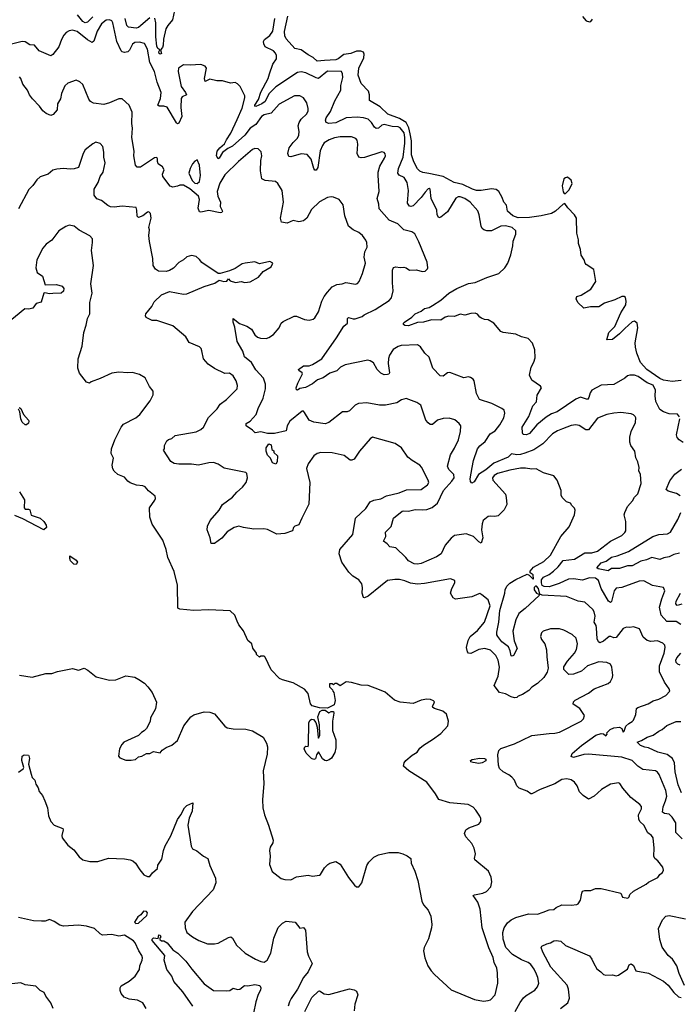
# Model space of a CAD drawing. Extents: x 2086813 to 2278017, y 548126 to 753336.
# Tile 332 of 461: x 2187326 to 2193043, y 706382 to 714915. Entities that reach past the tile are written whole.
import ezdxf

# ---------------------------------------------------------------- set-up
doc = ezdxf.new("R2010")
doc.units = 0

msp = doc.modelspace()

# ---------------------------------------------------------------- linework, layer by layer
at = {"layer": '0CON10XD'}
for points in [[(2187959.7, 714940.3), (2187915, 714893.3), (2187895, 714886.7), (2187875, 714898.2), (2187827.6, 714957.6)], [(2188668.4, 714995), (2188650, 714915), (2188609.7, 714865), (2188594.2, 714835), (2188571.6, 714745), (2188571.2, 714695), (2188564.7, 714675.3), (2188546.7, 714655), (2188555, 714621.2), (2188545, 714617.1), (2188535, 714623.1), (2188532.4, 714637.6), (2188540, 714655), (2188525, 714665.6), (2188514.8, 714684.8), (2188506.3, 714766.3), (2188507.7, 714887.7), (2188498.2, 714928.2)], [(2193055, 709674), (2193015, 709700), (2192935, 709699.4), (2192884.7, 709754.7), (2192872.2, 709825), (2192890, 709895), (2192918, 709965), (2192905.8, 709995.8), (2192811.1, 710011.1), (2192735, 710051.1), (2192695, 710048.2), (2192545.9, 709994.1), (2192495, 709988.5), (2192479.2, 709965), (2192455, 709872.9), (2192445, 709864.4), (2192430, 709875), (2192366.2, 709985), (2192342, 710055), (2192315, 710074.2), (2192265, 710078.1), (2192205, 710058.6), (2192125, 710070.7), (2192082.2, 710067.8), (2192000.1, 710029.9), (2191915, 710001.3), (2191872.9, 710002.9), (2191855, 710012.3), (2191847.6, 710035), (2191849.6, 710060.4), (2191866.7, 710085), (2191915, 710107.7), (2191953.3, 710136.7), (2191993.1, 710175), (2192035, 710228.8), (2192135, 710240.7), (2192224.1, 710295.9), (2192285, 710295.3), (2192335, 710308.9), (2192445, 710395.3), (2192544.3, 710445), (2192570.3, 710469.7), (2192578, 710485), (2192578.6, 710565), (2192565.7, 710625), (2192570, 710645), (2192594.6, 710695.4), (2192637.1, 710745), (2192655, 710776.2), (2192684.2, 710805.8), (2192710.8, 710895), (2192706, 710975), (2192692.5, 711005), (2192694, 711035), (2192682.9, 711082.9), (2192667.3, 711117.3), (2192656.6, 711176.6), (2192621.2, 711225), (2192612.7, 711252.7), (2192614.2, 711295.8), (2192625.8, 711345), (2192662, 711425), (2192666, 711465), (2192661.2, 711475), (2192645, 711492), (2192625, 711499.2), (2192535, 711510), (2192475, 711504.6), (2192415, 711492.9), (2192335, 711462.5), (2192255, 711360.5), (2192231.7, 711361.7), (2192175, 711397.8), (2192145, 711404.4), (2192105, 711398.8), (2192031.6, 711368.4), (2191986.5, 711353.5), (2191942.9, 711327.1), (2191859.1, 711240.9), (2191781.1, 711188.9), (2191705, 711157.4), (2191665, 711148.3), (2191635, 711145.2), (2191587.9, 711152.1), (2191559.4, 711125), (2191435, 711072.9), (2191365, 711014.8), (2191302.2, 710975), (2191265, 710911.2), (2191245, 710900), (2191232.7, 710912.7), (2191230.9, 710935), (2191246.2, 711035), (2191257.8, 711095), (2191293.9, 711195), (2191315, 711223.3), (2191361.2, 711258.8), (2191402.2, 711325), (2191446.8, 711353.2), (2191488.5, 711405), (2191522.2, 711465), (2191531.4, 711505), (2191525, 711531.2), (2191505, 711547.1), (2191417.8, 711587.8), (2191312.4, 711622.4), (2191284.4, 711675), (2191263.8, 711785), (2191255, 711800), (2191232.5, 711815), (2191215, 711820), (2191175, 711810.8), (2191055, 711858.8), (2191035, 711854), (2190995, 711825.8), (2190969.7, 711829.7), (2190905.8, 711895), (2190875, 711990), (2190836.7, 712025), (2190799.7, 712079.7), (2190775, 712096.2), (2190632.2, 712092.2), (2190605, 712083.5), (2190564, 712056), (2190531.1, 712008.9), (2190521.2, 711978.8), (2190518.9, 711935), (2190530, 711855), (2190525, 711843.3), (2190515, 711840), (2190485, 711838.8), (2190455, 711852), (2190425.7, 711885), (2190391.2, 711941.2), (2190365, 711960), (2190344.5, 711964.5), (2190145.8, 711925), (2190105.6, 711905), (2190075, 711871.9), (2190015, 711852.5), (2189955, 711810.6), (2189907, 711793), (2189865, 711758.9), (2189803.6, 711726.4), (2189755, 711719.2), (2189735, 711703.8), (2189726.7, 711706.7), (2189723.6, 711723.6), (2189736.7, 711765), (2189776.7, 711845), (2189774, 711855), (2189746.2, 711875), (2189743.3, 711885), (2189785, 711914.2), (2189835, 711915.6), (2189865, 711925.7), (2189945, 711975.8), (2190073.1, 712156.9), (2190135, 712258.8), (2190165.8, 712285), (2190167.5, 712325), (2190175, 712334), (2190215, 712321.9), (2190235, 712323.1), (2190295, 712344.2), (2190311.8, 712358.2), (2190407.5, 712405), (2190527.2, 712482.8), (2190547.5, 712505), (2190564.4, 712565), (2190556, 712635), (2190556, 712745), (2190565, 712768), (2190585, 712774.2), (2190625, 712768), (2190655, 712771.2), (2190675, 712766), (2190705.9, 712745.9), (2190766.1, 712746.1), (2190815, 712732.5), (2190840, 712735), (2190860, 712755), (2190862.5, 712765), (2190856.2, 712815), (2190785, 712991.2), (2190750.2, 713060.2), (2190725, 713078.1), (2190655.4, 713095.4), (2190604.3, 713145), (2190528.9, 713178.9), (2190442.5, 713275), (2190440, 713315), (2190425.7, 713365), (2190442.7, 713427.3), (2190431.7, 713568.3), (2190432.7, 713595), (2190447.8, 713645), (2190488.6, 713715), (2190496, 713735), (2190493.6, 713753.6), (2190483.6, 713763.6), (2190465, 713768.8), (2190315, 713719.4), (2190285, 713717.1), (2190265, 713724.2), (2190250.6, 713755), (2190255.5, 713835), (2190251.4, 713871.4), (2190240, 713885), (2190200.9, 713900.9), (2190105, 713900.4), (2190055, 713891.1), (2190007.5, 713875), (2189965, 713847.1), (2189949.6, 713825), (2189931.6, 713778.4), (2189909.5, 713635), (2189895, 713610), (2189885, 713610), (2189875, 713626), (2189851.1, 713705), (2189817.6, 713747.6), (2189765, 713751.6), (2189675.8, 713725.8), (2189659.2, 713729.2), (2189650, 713755), (2189660.9, 713805), (2189695, 713852.2), (2189735, 713889.4), (2189746.8, 713915), (2189749.3, 713945), (2189740.9, 713995), (2189747.3, 714025), (2189765, 714053.3), (2189815, 714100), (2189825.7, 714125), (2189825.7, 714145), (2189814, 714195), (2189785, 714238.8), (2189755, 714254.2), (2189707.5, 714255), (2189575, 714184.4), (2189505, 714104.6), (2189445, 714090), (2189420.9, 714075), (2189372, 714008), (2189323.2, 713975), (2189277.6, 713915), (2189169.8, 713820.2), (2189130.2, 713799.8), (2189085.2, 713764.8), (2189055, 713715.6), (2189045, 713710), (2189032.5, 713735), (2189036.8, 713775), (2189060.9, 713805), (2189101.7, 713838.2), (2189118.2, 713875), (2189157.2, 713932.8), (2189209.7, 714049.7), (2189255, 714148), (2189277.8, 714237.8), (2189276.6, 714256.6), (2189237, 714337), (2189215, 714360), (2189195, 714370), (2189153.6, 714366.4), (2189085, 714386), (2189035, 714386), (2188975, 714398.8), (2188935, 714380), (2188929.4, 714405), (2188944.2, 714495), (2188935, 714511.2), (2188895, 714527.1), (2188805, 714520.8), (2188745, 714524), (2188702, 714495), (2188699.5, 714465), (2188726.2, 714335), (2188764.4, 714285), (2188771.2, 714265), (2188735, 714247.5), (2188725, 714231.2), (2188723.4, 714155), (2188732.6, 714075), (2188705, 714018.2), (2188695, 714012.7), (2188685, 714020), (2188605, 714156), (2188575, 714166.2), (2188555, 714164.3), (2188535, 714164.3), (2188524.4, 714175), (2188547.6, 714232.4), (2188553.3, 714285), (2188518.5, 714375), (2188493.8, 714465), (2188455.4, 714545), (2188435, 714660), (2188408.2, 714708.2), (2188365, 714720), (2188323.9, 714716.1), (2188305, 714702.5), (2188279.4, 714650.6), (2188265, 714635.8), (2188235, 714631.4), (2188215, 714637.5), (2188205, 714646.2), (2188167.2, 714725), (2188135, 714888.8), (2188124.5, 714904.5), (2188104.4, 714914.4), (2188075, 714911.1), (2188035, 714880), (2187997.1, 714815), (2187970.2, 714729.8), (2187955, 714718.2), (2187915, 714739.1), (2187825, 714812.1), (2187785, 714824.4), (2187755, 714819.4)], [(2188455, 714930.8), (2188375, 714865.3), (2188355, 714847.7), (2188335, 714840.4), (2188269.8, 714849.8), (2188255.4, 714865.4), (2188241.9, 714925)], [(2193045, 711472.5), (2193025.9, 711495.9), (2192955, 711500), (2192905, 711515.6), (2192875, 711536.7), (2192840, 711605), (2192832.7, 711655), (2192836.7, 711705), (2192815, 711748), (2192765, 711769.2), (2192685, 711824), (2192655, 711833.8), (2192614.1, 711835.9), (2192595, 711830), (2192570.7, 711809.3), (2192475, 711753.8), (2192365, 711747.5), (2192285, 711703.8), (2192269.3, 711680.7), (2192258.5, 711641.5), (2192246.8, 711623.2), (2192213.8, 711636.2), (2192185, 711643.3), (2192145, 711627.5), (2191985, 711516.9), (2191935, 711499.5), (2191888.8, 711471.2), (2191806.7, 711405), (2191745, 711330), (2191717.5, 711317.5), (2191690.5, 711320.5), (2191683.9, 711333.9), (2191682.2, 711385), (2191738.5, 711475), (2191772.3, 711567.7), (2191805, 711603.3), (2191809.5, 711660.5), (2191847.5, 711725), (2191838.3, 711738.3), (2191765, 711790), (2191745.8, 711835), (2191759.2, 711905), (2191783, 711947), (2191794.3, 711985), (2191790, 712055), (2191770.7, 712110.7), (2191733.6, 712153.6), (2191675, 712167.5), (2191625, 712188.8), (2191515, 712203.8), (2191495, 712213.3), (2191434.1, 712284.1), (2191385, 712313.3), (2191355, 712317.5), (2191329.3, 712329.3), (2191315, 712337.5), (2191295, 712363.3), (2191275, 712371.2), (2191235, 712370), (2191185, 712354), (2191145, 712364), (2191095, 712343.1), (2191045, 712345.5), (2191015, 712336.2), (2190975, 712312.5), (2190895, 712313.8), (2190825, 712292.5), (2190775, 712291.4), (2190695, 712262.2), (2190664.3, 712264.3), (2190652.5, 712275), (2190652.5, 712285), (2190662.5, 712295), (2190724.2, 712335.8), (2190753.3, 712365), (2190805, 712389.1), (2190835, 712411.9), (2190875, 712420.8), (2190905, 712438), (2190975, 712485.5), (2191045, 712544.6), (2191115, 712585.5), (2191215, 712627.5), (2191275, 712638.2), (2191375, 712679.5), (2191480, 712715), (2191530, 712765), (2191556.7, 712805), (2191583, 712877), (2191601.2, 712955), (2191604, 712995), (2191626, 713055), (2191625.8, 713085), (2191595, 713115.4), (2191535, 713128.2), (2191495, 713124.4), (2191414.2, 713084.2), (2191375, 713084.2), (2191350, 713095), (2191335, 713106.7), (2191326, 713125), (2191309.4, 713225), (2191298, 713258), (2191229.4, 713335), (2191185, 713365.4), (2191145, 713381.1), (2191125, 713380.6), (2191105, 713368), (2191035, 713250), (2190975, 713203.8), (2190958.3, 713198.3), (2190942.9, 713225), (2190941.2, 713265), (2190893.1, 713365), (2190883.3, 713445), (2190875, 713453.3), (2190865, 713450), (2190839.8, 713420.2), (2190806.6, 713373.4), (2190735, 713301.4), (2190715, 713296), (2190705, 713300), (2190686, 713325), (2190694.7, 713435), (2190684.8, 713504.8), (2190657.4, 713547.4), (2190615, 713567.8), (2190603.6, 713585), (2190609.3, 713625), (2190650, 713725), (2190663.4, 713845), (2190664.5, 713895), (2190657.7, 713935), (2190625, 713977.3), (2190605, 713986.4), (2190555, 713988.4), (2190484.1, 714005.9), (2190465, 714001.8), (2190435, 713976.4), (2190415, 713972.7), (2190402.4, 713982.4), (2190375.3, 714025), (2190345, 714051.9), (2190306.2, 714065), (2190250.5, 714069.5), (2190155.8, 714064.2), (2190065, 714022.2), (2190005, 714014.2), (2189982, 714025), (2189978, 714045), (2189983.3, 714063.3), (2190019.7, 714120.3), (2190057.1, 714212.9), (2190108.1, 714305), (2190110.5, 714345), (2190126.7, 714415), (2190124.6, 714444.6), (2190115, 714465.8), (2189995, 714468.4), (2189915, 714406.1), (2189895, 714410), (2189805, 714455.2), (2189765, 714462), (2189735, 714457.7), (2189545.6, 714334.4), (2189485, 714272.1), (2189452.8, 714205), (2189425, 714185.7), (2189372.4, 714162.4), (2189364.5, 714164.5), (2189364.1, 714175), (2189395.7, 714224.3), (2189415, 714287.8), (2189479.2, 714405), (2189492, 714445), (2189521.2, 714528.8), (2189551.1, 714575), (2189553.1, 714605), (2189544.3, 714625), (2189525, 714644.4), (2189455, 714680.5), (2189441.8, 714705), (2189439.7, 714725), (2189447.6, 714742.4), (2189495, 714779.5), (2189519.6, 714815), (2189537.1, 714925)], [(2190870.9, 713580.9), (2190820.2, 713590.2), (2190795, 713602.5), (2190775, 713624), (2190742.6, 713682.6), (2190722.7, 713745), (2190721.7, 713865), (2190711, 713925), (2190697.9, 713977.9), (2190674.6, 714024.6), (2190618.4, 714058.4), (2190517.3, 714097.3), (2190449.1, 714159.1), (2190356.7, 714215), (2190357.5, 714265), (2190350, 714295), (2190285, 714363.3), (2190259.2, 714435), (2190264.6, 714495), (2190308.4, 714585), (2190313, 714615), (2190305, 714633.3), (2190282.7, 714642.7), (2190245, 714641.8), (2190195, 714622.3), (2190136.4, 714613.6), (2190085, 714575.3), (2190065, 714567.3), (2189967.6, 714562.4), (2189905, 714556.2), (2189868.8, 714588.8), (2189825, 714610), (2189765, 714654), (2189710, 714665), (2189635, 714748), (2189624.7, 714774.7), (2189621.5, 714811.5), (2189650.5, 714945)], [(2192205, 714943.3), (2192235, 714906.5), (2192265, 714895.6), (2192275, 714898.6), (2192290.9, 714919.1)], [(2187755, 714819.4), (2187730, 714805), (2187709.3, 714780.7), (2187687.4, 714742.6), (2187665, 714680), (2187615, 714614), (2187595, 714600.6), (2187495, 714643.8), (2187453.6, 714693.6), (2187415, 714696), (2187375, 714722.9), (2187346.8, 714726.8), (2187245, 714700.6)], [(2192325.3, 709644.7), (2192323.1, 709665), (2192304.4, 709695), (2192314.4, 709745), (2192304.3, 709785), (2192292, 709805), (2192225, 709866.2), (2192165, 709875.8), (2192065, 709915.7), (2191855, 709928.5), (2191835.4, 709935.4), (2191823.5, 709985), (2191805, 710004.6), (2191795, 710006.1), (2191784.4, 709995), (2191785.7, 709975), (2191805, 709946.7), (2191830, 709935), (2191828.9, 709925), (2191707.7, 709812.3), (2191651.4, 709768.6), (2191627.2, 709715), (2191600, 709615), (2191611.8, 709531.8), (2191636.9, 709465), (2191605, 709406.2), (2191595, 709398), (2191585, 709402.5), (2191577, 709447), (2191561.4, 709481.4), (2191505, 709523.8), (2191469.7, 709569.7), (2191462.2, 709585), (2191461.7, 709608.3), (2191477.9, 709695), (2191486.4, 709795), (2191531.5, 709945), (2191533.8, 709975), (2191547.5, 710005), (2191575, 710032.2), (2191625, 710064.4), (2191725, 710110), (2191741.8, 710101.8), (2191775, 710067.5), (2191779.3, 710070.7), (2191775.4, 710105), (2191750.6, 710120.6), (2191750, 710135), (2191780.1, 710169.9), (2191869.8, 710220.2), (2191925, 710274.2), (2192016, 710435), (2192088.7, 710521.3), (2192133.8, 710625), (2192140, 710665), (2192133, 710683), (2192110, 710705), (2192100, 710725), (2192065, 710737.5), (2192026.7, 710775), (2192020, 710795), (2192020, 710835), (2191984.2, 710924.2), (2191955, 710963.3), (2191865, 710987.5), (2191803, 711023), (2191765, 711019.2), (2191709.6, 711029.6), (2191665, 711028.5), (2191575, 711012), (2191468.3, 710981.7), (2191437.1, 710965), (2191422.5, 710945), (2191425.6, 710925), (2191535, 710802.5), (2191543.3, 710775), (2191548, 710715), (2191525, 710667.5), (2191472.5, 710615), (2191445, 710608.8), (2191405, 710613.8), (2191385, 710610), (2191342.9, 710575), (2191333.1, 710546.9), (2191329.5, 710495), (2191340.8, 710425), (2191325, 710380), (2191305, 710390), (2191260, 710435), (2191195, 710460), (2191095.9, 710444.1), (2191065, 710421.2), (2191015, 710360), (2190978.6, 710285), (2190939.3, 710259.3), (2190805, 710201.9), (2190775, 710195.7), (2190745, 710200.8), (2190696.7, 710225), (2190673.8, 710255), (2190586.8, 710336.8), (2190535, 710345.7), (2190512.1, 710372.1), (2190480, 710395), (2190500, 710435), (2190496.7, 710475), (2190545, 710522.5), (2190566.2, 710595), (2190641.2, 710655), (2190655, 710659.4), (2190695, 710656), (2190755, 710671.4), (2190815, 710666.4), (2190855, 710671.2), (2190901.2, 710688.8), (2190947.3, 710725), (2190998.4, 710835), (2191072.7, 710915), (2191092.9, 710945), (2191088, 710975), (2191045, 711017.1), (2191033.8, 711045), (2191060.6, 711145), (2191095, 711203.3), (2191128.6, 711275), (2191147.1, 711345), (2191148.8, 711395), (2191135.7, 711415.7), (2191097.9, 711447.9), (2191047.7, 711462.3), (2190995, 711458), (2190947.5, 711445), (2190905, 711408), (2190885, 711407.5), (2190865, 711420.8), (2190845.6, 711445), (2190803.5, 711573.5), (2190767.2, 711597.2), (2190675, 711631.4), (2190635, 711621.4), (2190595, 711595.6), (2190496.8, 711573.2), (2190445, 711574.3), (2190335, 711595.6), (2190261.7, 711588.3), (2190235, 711574), (2190185, 711524.2), (2190165, 711517.1), (2190123, 711517), (2190006.7, 711425), (2189975, 711412.5), (2189875, 711426.9), (2189835, 711445.4), (2189795, 711512), (2189785, 711522), (2189775, 711521.4), (2189667.8, 711435), (2189645.8, 711395.8), (2189635, 711353.1), (2189535, 711329.6), (2189475, 711330.3), (2189415, 711342.5), (2189365.7, 711335.7), (2189345, 711357.5), (2189288.8, 711395), (2189290, 711415), (2189325, 711436.2), (2189375.6, 711495), (2189392.5, 711545), (2189435.7, 711635), (2189457.1, 711715), (2189457, 711757), (2189439.7, 711809.7), (2189371.9, 711881.9), (2189335.5, 711945), (2189273.6, 711993.6), (2189261.2, 712041.2), (2189210, 712125), (2189190.7, 712249.3), (2189176, 712294), (2189175, 712326), (2189232.2, 712282.2), (2189295, 712258.6), (2189335, 712232.9), (2189364.6, 712184.6), (2189386.7, 712165), (2189413.6, 712156.4), (2189463.6, 712153.6), (2189485, 712160), (2189525, 712187.5), (2189575.6, 712244.4), (2189593.8, 712285), (2189609.5, 712300.5), (2189705, 712346.7), (2189725, 712346.7), (2189795, 712316.7), (2189835, 712310), (2189870.7, 712319.3), (2189885, 712332.5), (2189915, 712382.5), (2189945.8, 712475), (2189965.7, 712515), (2189992.9, 712555), (2190035, 712598.6), (2190075, 712620.8), (2190120, 712625), (2190152.3, 712637.7), (2190237.5, 712622.5), (2190255, 712630), (2190268, 712645), (2190297.5, 712715), (2190324, 712805), (2190312.3, 712857.7), (2190318.1, 712901.9), (2190337.5, 712945), (2190334.2, 712985), (2190326, 713005), (2190296, 713045), (2190265, 713070.8), (2190215.4, 713095.4), (2190175, 713126), (2190143.3, 713215), (2190129.2, 713309.2), (2190096, 713356), (2190045, 713376.2), (2190025, 713380), (2189995, 713373.8), (2189925, 713338), (2189855, 713268.8), (2189814.2, 713195), (2189785, 713171.4), (2189745, 713162.9), (2189695, 713176), (2189645, 713152.9), (2189595, 713160), (2189585.6, 713195), (2189612.5, 713335), (2189601.2, 713435), (2189563.3, 713495), (2189542.7, 713512.7), (2189455, 713520.5), (2189425.4, 713535.4), (2189412.1, 713605), (2189415.5, 713694.5), (2189424.2, 713735), (2189419.5, 713769.5), (2189392.5, 713795), (2189365, 713800), (2189345, 713790), (2189222.5, 713687.5), (2189105, 713570.8), (2189061.8, 713498.2), (2189037.5, 713425), (2189042.3, 713385), (2189065.8, 713335), (2189063.3, 713295), (2189083.8, 713255), (2189077.5, 713245), (2189065, 713241.9), (2188965, 713261.9), (2188895, 713245.8), (2188885, 713248.8), (2188872.6, 713282.6), (2188885.7, 713355.7), (2188877.1, 713387.1), (2188799.6, 713449.6), (2188745, 713480), (2188715, 713482.5), (2188695, 713471.4), (2188655, 713464.4), (2188631.3, 713471.3), (2188565.7, 713555), (2188564.5, 713575.5), (2188578, 713615), (2188565, 713640), (2188526.4, 713666.4), (2188520, 713685), (2188521.7, 713708.3), (2188515, 713720), (2188495, 713717.5), (2188372.3, 713637.7), (2188345, 713636.7), (2188330, 713655), (2188314.4, 713734.4), (2188317.5, 713775), (2188299.6, 713895), (2188305.5, 713975), (2188299.4, 714015), (2188302.5, 714115), (2188274.5, 714174.5), (2188215, 714230), (2188185, 714230), (2188105, 714194.2), (2188055, 714181.2), (2187965, 714191.2), (2187941.2, 714205), (2187926, 714225), (2187873.8, 714353.8), (2187847, 714377), (2187815, 714391.2), (2187745, 714364), (2187717.7, 714342.3), (2187688.8, 714275), (2187679.5, 714230.5), (2187654.2, 714185), (2187650, 714135), (2187617.9, 714092.1), (2187595, 714084.3), (2187555, 714101.1), (2187526.9, 714125), (2187497.1, 714165), (2187438.1, 714228.1), (2187412, 714265), (2187395, 714303.3), (2187355, 714356.7), (2187335, 714406.2), (2187325, 714418.8)], [(2189495, 712820), (2189405, 712800), (2189365, 712816.7), (2189280, 712805), (2189255, 712798.8), (2189195, 712760), (2189145, 712737.5), (2189065, 712716.7), (2189045, 712716.7), (2188905, 712810), (2188885.9, 712835.9), (2188855, 712862.5), (2188815, 712872.5), (2188775, 712861.2), (2188746.7, 712835), (2188705, 712812), (2188658.3, 712761.7), (2188625, 712742), (2188595, 712732), (2188530, 712735), (2188504.1, 712754.1), (2188483.8, 712785), (2188480, 712845), (2188451.7, 712991.7), (2188446.7, 713045), (2188451.2, 713095), (2188446.2, 713115), (2188465.6, 713194.4), (2188461.2, 713235), (2188445, 713248.8), (2188435, 713246.7), (2188394, 713216), (2188355, 713201.2), (2188343.3, 713213.3), (2188342.7, 713265), (2188335, 713287.5), (2188215, 713298.4), (2188145, 713291.8), (2188114.6, 713294.6), (2188089.2, 713305), (2188035, 713349.4), (2187995, 713364), (2187972.9, 713395), (2187972.9, 713445), (2188005.6, 713505), (2188023.1, 713555), (2188048.5, 713595), (2188066.5, 713675), (2188055.6, 713725), (2188056.8, 713766.8), (2188047.5, 713815), (2188025, 713842), (2187986.4, 713853.6), (2187959.3, 713840.7), (2187895, 713787.5), (2187875.7, 713754.3), (2187835, 713633.8), (2187798.7, 713621.3), (2187765, 713618.5), (2187705, 713625.6), (2187648.9, 713621.1), (2187615, 713610), (2187573, 713577), (2187505, 713554), (2187475, 713528), (2187441.1, 713478.9), (2187406.4, 713443.6), (2187315, 713276.7)], [(2188865, 713494.4), (2188885, 713513.3), (2188892.9, 713565), (2188885.5, 713655), (2188865, 713700), (2188845, 713690), (2188824.6, 713665.4), (2188803.3, 713625), (2188791.9, 713585), (2188820.2, 713520.2), (2188845, 713498.6), (2188865, 713494.4)], [(2193058.9, 711788.9), (2192981.2, 711778.8), (2192905, 711790.4), (2192872.6, 711805), (2192760, 711885), (2192705.7, 711945), (2192674.8, 712024.8), (2192663.5, 712076.5), (2192658.8, 712115), (2192682.5, 712245), (2192676.1, 712286.1), (2192655, 712302.1), (2192635, 712296.2), (2192569.7, 712240.3), (2192525, 712191.4), (2192465, 712143.8), (2192415, 712140), (2192431.4, 712205), (2192482.5, 712255), (2192535.5, 712374.5), (2192578.9, 712445), (2192583.3, 712475), (2192575, 712507.5), (2192565, 712517.1), (2192545, 712516.7), (2192485, 712486.9), (2192395, 712459.5), (2192345, 712427.9), (2192272.1, 712427.9), (2192215, 712416.2), (2192162.5, 712465), (2192150, 712495), (2192154, 712516), (2192191.2, 712528.8), (2192275, 712580), (2192318.8, 712645), (2192301.2, 712751.2), (2192235, 712793.8), (2192226.7, 712805), (2192217.5, 712835), (2192193.3, 712875), (2192186.2, 712925), (2192170, 712975), (2192168.3, 713008.3), (2192154, 713065), (2192152, 713195), (2192134.3, 713224.3), (2192076.7, 713285), (2192051.7, 713321.7), (2192035, 713316.7), (2191970, 713255), (2191935, 713235.7), (2191845.3, 713214.7), (2191745, 713200), (2191645, 713199.4), (2191601.1, 713215), (2191554.4, 713255), (2191545, 713308.8), (2191520.6, 713335), (2191508.6, 713375), (2191478.1, 713425), (2191455, 713443.5), (2191415, 713449.2), (2191324.6, 713435.4), (2191283.8, 713435), (2191250.6, 713445), (2191166.5, 713486.5), (2191092.9, 713502.9), (2190997, 713557), (2190870.9, 713580.9)], [(2192045, 713407.5), (2192055, 713410), (2192089.6, 713440.4), (2192113.1, 713495), (2192105, 713525.8), (2192075, 713549.4), (2192055, 713545.6), (2192042.2, 713535), (2192026.6, 713476.6), (2192035, 713422.5), (2192045, 713407.5)], [(2189473.1, 708613.1), (2189470.9, 708549.1), (2189435.8, 708405), (2189442, 708295), (2189431.2, 708155), (2189433.3, 708085), (2189446.7, 708025), (2189483.3, 707935), (2189523.3, 707805), (2189519.5, 707780.5), (2189496.7, 707745), (2189491.2, 707715), (2189496.2, 707665), (2189490, 707595), (2189515, 707532.5), (2189593.8, 707473.8), (2189625, 707463.3), (2189675, 707460), (2189724.2, 707485.8), (2189745, 707490), (2189825, 707501.2), (2189865, 707493.3), (2189925, 707502.5), (2189933.3, 707506.7), (2189966.7, 707565), (2189997.5, 707595), (2190014, 707606), (2190065, 707620), (2190105, 707597.5), (2190175, 707482.5), (2190227.5, 707415), (2190245, 707400), (2190265, 707400), (2190292.5, 707435), (2190334.1, 707585.9), (2190352.5, 707615), (2190395, 707657.5), (2190435, 707676.7), (2190525, 707696.7), (2190605, 707696.7), (2190647, 707687), (2190685, 707670), (2190716.4, 707646.4), (2190720, 707605), (2190752, 707535), (2190777.5, 707455), (2190811.2, 707275), (2190826.2, 707245), (2190867, 707197), (2190888, 707145), (2190898.6, 707075), (2190895.7, 707045), (2190869.3, 706950.7), (2190832.9, 706875), (2190825.7, 706845), (2190838.6, 706785), (2190864.5, 706714.5), (2190891.5, 706671.5), (2190920.3, 706640.3), (2191065, 706507.5), (2191267.5, 706425), (2191345, 706410.8), (2191385, 706414.2), (2191405, 706422.5), (2191445.7, 706465), (2191470.9, 706565), (2191467.5, 706655), (2191460.4, 706695), (2191439.2, 706745), (2191428.8, 706788.8), (2191390.7, 706870.7), (2191334.4, 707045), (2191316.4, 707206.4), (2191296.8, 707266.8), (2191256.7, 707325), (2191267.7, 707332.3), (2191340, 707345), (2191370.7, 707359.3), (2191409.7, 707400.3), (2191419.4, 707445), (2191412.5, 707485), (2191390, 707535), (2191270, 707635), (2191266.7, 707645), (2191276, 707685), (2191264, 707735), (2191244, 707775), (2191193.3, 707835), (2191181.7, 707861.7), (2191193.3, 707895), (2191217.3, 707912.7), (2191305, 707943.8), (2191323, 707967), (2191323, 707993), (2191313.6, 708013.6), (2191280, 708065), (2191255, 708090), (2191214.1, 708114.1), (2191055, 708129.2), (2190957.7, 708157.7), (2190931.2, 708205), (2190855, 708306.2), (2190698.8, 708405), (2190651.2, 708445), (2190658, 708475), (2190673.4, 708496.6), (2190728.3, 708541.7), (2190772.1, 708567.9), (2190795, 708600.8), (2190825, 708629.2), (2190905, 708675.8), (2190975, 708730), (2191036.2, 708795), (2191043.3, 708835), (2191025.8, 708895.8), (2190994.2, 708924.2), (2190922.5, 708945), (2190906.7, 708955), (2190902.5, 708965), (2190916.7, 708985), (2190920, 709005), (2190913.6, 709013.6), (2190886.7, 709023.3), (2190855, 709026.7), (2190805, 709018.8), (2190735, 708990.6), (2190625, 709000), (2190575, 709018.8), (2190495, 709086.2), (2190445, 709108.8), (2190345, 709146.2), (2190287, 709147), (2190201.7, 709171.7), (2190155, 709177.5), (2190105, 709142.5), (2190075, 709162.5), (2190058.3, 709161.7), (2190045, 709150), (2190035, 709160), (2190011.7, 709158.3), (2190010, 709135), (2190038.3, 709108.3), (2190040, 709095), (2190050, 709085), (2190060, 709015), (2190053, 708977), (2189995, 708950), (2189925, 708951.2), (2189860, 708970), (2189845.9, 708985.9), (2189826, 709075), (2189795, 709113.3), (2189695, 709167.5), (2189603.6, 709193.6), (2189577, 709207), (2189505, 709280), (2189455, 709390), (2189445, 709400), (2189415, 709400), (2189405, 709390), (2189380, 709415), (2189380, 709425), (2189348.3, 709468.3), (2189337.5, 709505), (2189302.5, 709535), (2189265, 709620), (2189225, 709670), (2189211.7, 709701.7), (2189190, 709755), (2189151.7, 709791.7), (2188965, 709800), (2188835, 709796.5), (2188715.6, 709805.6), (2188696.2, 709815), (2188692.9, 710015), (2188663.9, 710133.9), (2188611.2, 710255), (2188596.2, 710325), (2188566.2, 710405), (2188474.5, 710544.5), (2188455.7, 710605), (2188452, 710685), (2188497.7, 710752.3), (2188503.3, 710765), (2188500, 710785), (2188443, 710833), (2188415, 710866), (2188395, 710876.9), (2188337.9, 710882.1), (2188285, 710901.5), (2188264.7, 710914.7), (2188235, 710950), (2188176, 710975), (2188145, 711004), (2188135, 711023.3), (2188128.1, 711055), (2188140, 711115), (2188118, 711155), (2188120.8, 711195), (2188150.8, 711275), (2188205.5, 711384.5), (2188225, 711409.2), (2188333.3, 711465), (2188368.8, 711495), (2188458.3, 711611.7), (2188482.5, 711665), (2188482.5, 711695), (2188452.5, 711735), (2188415, 711812.5), (2188365, 711840), (2188305, 711856.7), (2188265, 711853.8), (2188185, 711860), (2188125, 711853.3), (2188025, 711806.2), (2187945, 711776.7), (2187930, 711765), (2187905, 711772.5), (2187845, 711852.5), (2187830, 711895), (2187834.3, 711975), (2187867.1, 712085), (2187881.4, 712205), (2187903.2, 712266.8), (2187914, 712326), (2187933.3, 712365), (2187933.3, 712465), (2187953.3, 712545), (2187943.3, 712625), (2187967.5, 712785), (2187948.8, 712915), (2187958.8, 712985), (2187956.2, 713015), (2187935, 713043.3), (2187841.4, 713091.4), (2187797.5, 713125), (2187755, 713133.3), (2187725, 713123.3), (2187665, 713086.7), (2187605.9, 713004.1), (2187555, 712970), (2187528, 712935), (2187475.9, 712834.1), (2187466, 712765), (2187476.7, 712725), (2187525, 712693.3), (2187547.7, 712617.7), (2187645, 712620.8), (2187695, 712606.2), (2187710.4, 712585), (2187706.9, 712563.1), (2187685.2, 712544.8), (2187615, 712542.5), (2187585, 712538.6), (2187545, 712548.5), (2187535, 712545.8), (2187513, 712467), (2187470, 712455), (2187440, 712415), (2187405, 712407.5), (2187371.7, 712408.3), (2187125, 712211.2)], [(2191621.3, 706318.7), (2191662.2, 706397.8), (2191691.3, 706438.7), (2191715, 706460), (2191789.2, 706505), (2191814.3, 706535), (2191824.3, 706565), (2191816.4, 706615), (2191804.6, 706645), (2191785, 706688.1), (2191756.4, 706726.4), (2191734.3, 706744.3), (2191675, 706768.6), (2191596.4, 706815), (2191539.7, 706875), (2191515, 706947.5), (2191513.1, 707005), (2191524.1, 707045.9), (2191552.6, 707087.4), (2191584.7, 707115.3), (2191624.7, 707135.3), (2191735, 707165.4), (2191815, 707163.5), (2191862.3, 707182.3), (2191915, 707202), (2191955, 707203.3), (2191975, 707220), (2192025, 707243.3), (2192105, 707241.2), (2192155, 707246.7), (2192166.4, 707253.6), (2192187.5, 707285), (2192196.7, 707345), (2192205, 707362.5), (2192225, 707370), (2192275, 707367.5), (2192315, 707386.7), (2192365, 707386), (2192535, 707346.7), (2192551.7, 707311.7), (2192596.7, 707303.3), (2192607, 707313), (2192612.5, 707335), (2192646.4, 707363.6), (2192755, 707424), (2192775, 707441.2), (2192857.3, 707482.7), (2192875, 707507.5), (2192897.5, 707525), (2192906.7, 707545), (2192900.7, 707570.7), (2192856.7, 707625), (2192830, 707645), (2192821.2, 707665), (2192826, 707735), (2192815.8, 707825), (2192800.8, 707845), (2192769.5, 707869.5), (2192736.1, 707935), (2192704.2, 707964.2), (2192691.8, 707985), (2192690, 708025), (2192715.7, 708075), (2192715.6, 708095.6), (2192701.2, 708115), (2192623.8, 708173.8), (2192553.1, 708255), (2192528, 708295), (2192515, 708302), (2192445, 708290.6), (2192368.8, 708245), (2192305, 708186.2), (2192255, 708160), (2192210.9, 708190.9), (2192176.7, 708225), (2192156.2, 708275), (2192135, 708306.2), (2192105, 708328), (2192067.3, 708337.3), (2192025, 708329.2), (2191965, 708292.9), (2191836.7, 708245), (2191765, 708205.8), (2191755, 708206), (2191725, 708230), (2191655.8, 708255.8), (2191634.5, 708274.5), (2191613.5, 708323.5), (2191590.7, 708350.7), (2191565, 708370.8), (2191515, 708395.8), (2191485.7, 708425), (2191476.4, 708455), (2191469.1, 708545), (2191479.3, 708580.7), (2191495, 708598), (2191615, 708640), (2191680.7, 708670.7), (2191765, 708711.9), (2191915, 708730.6), (2191965, 708730.8), (2192005, 708740), (2192193.3, 708835), (2192212.5, 708855), (2192220, 708885), (2192180, 708945), (2192123.9, 708983.9), (2192126.4, 709003.6), (2192140.8, 709019.2), (2192255, 709078.8), (2192305, 709116.2), (2192425, 709162), (2192445, 709178.8), (2192463.1, 709215), (2192465.5, 709234.5), (2192457.1, 709305), (2192445, 709330.8), (2192415, 709345.6), (2192345, 709350), (2192245.8, 709314.2), (2192195, 709270), (2192125, 709242.5), (2192085, 709240), (2192043, 709283), (2192043, 709307), (2192072.5, 709355), (2192133.3, 709425), (2192152.9, 709457.1), (2192161.4, 709505), (2192147.5, 709555), (2192115, 709587.5), (2192042.5, 709625), (2192005, 709637.1), (2191925, 709637.1), (2191863.6, 709616.4), (2191848.7, 709601.3), (2191839.5, 709569.5), (2191848.8, 709545), (2191878, 709505), (2191892, 709455), (2191893.8, 709395), (2191907.5, 709295), (2191898.8, 709261.2), (2191867.5, 709215), (2191815, 709163.3), (2191765, 709130), (2191738.8, 709101.2), (2191685, 709066.2), (2191647.3, 709052.7), (2191635, 709041.2), (2191615, 709038.8), (2191585, 709046.2), (2191535, 709074), (2191485.8, 709085.8), (2191438, 709145), (2191472.7, 709225), (2191483.8, 709305), (2191473.8, 709365), (2191453.5, 709405), (2191405, 709451.1), (2191356.9, 709466.9), (2191305, 709458.2), (2191265, 709436.1), (2191235, 709422.2), (2191216.6, 709426.6), (2191207.4, 709437.4), (2191199.6, 709475), (2191213.8, 709535), (2191231.5, 709568.5), (2191295, 709621.4), (2191354.6, 709695.4), (2191402.5, 709835), (2191385, 709888.8), (2191332, 709932), (2191315, 709941.2), (2191305, 709940), (2191245, 709912.2), (2191103, 709893), (2191083.6, 709903.6), (2191060, 709945), (2191070, 709985), (2191096.2, 710035), (2191096.7, 710055), (2191058.8, 710068.8), (2190835, 710027.7), (2190775, 710023.1), (2190712.4, 710032.4), (2190665, 710053.5), (2190617.5, 710065), (2190576.3, 710063.7), (2190515, 710054.2), (2190453, 710007), (2190345, 709918.1), (2190315, 709903.8), (2190306.7, 709906.7), (2190293.1, 709945), (2190298.1, 709995), (2190292, 710025), (2190265, 710060), (2190213.6, 710093.6), (2190177.9, 710127.9), (2190117.5, 710215), (2190094, 710285), (2190100, 710325), (2190213.1, 710455), (2190235.6, 710595), (2190325, 710678), (2190365, 710736.2), (2190395, 710750.8), (2190455, 710763.5), (2190505, 710787.9), (2190615, 710815.4), (2190678.1, 710841.9), (2190805, 710844.4), (2190860.8, 710885), (2190870.8, 710905), (2190867.5, 710925), (2190807.9, 711037.9), (2190793.3, 711055), (2190726.2, 711095), (2190690, 711125), (2190633.9, 711203.9), (2190581.7, 711241.7), (2190385, 711296.2), (2190365, 711283.8), (2190271.2, 711175), (2190225, 711107.5), (2190205, 711096.7), (2190189.3, 711099.3), (2190138.8, 711138.8), (2190035, 711161.5), (2189935.5, 711164.5), (2189905, 711154.4), (2189874.2, 711135), (2189826.2, 711065), (2189812, 711025), (2189840, 710905), (2189832.3, 710717.7), (2189772, 710595), (2189745, 710537.5), (2189710, 710525), (2189700, 710515), (2189690, 710485), (2189625, 710463.3), (2189555, 710456.7), (2189473.9, 710496.1), (2189442.3, 710502.3), (2189355, 710500.8), (2189265, 710514.2), (2189225, 710527.1), (2189185.5, 710514.5), (2189125, 710477.5), (2189077.2, 710422.8), (2189016, 710375), (2188986.2, 710375), (2188976.7, 710425), (2188952, 710495), (2188954.2, 710525.8), (2188976.2, 710575), (2189055.5, 710664.5), (2189084.2, 710715), (2189171.5, 710778.5), (2189208.1, 710821.9), (2189256.7, 710863.3), (2189289.1, 710905), (2189301.9, 710945), (2189295, 710982.5), (2189285, 710992), (2189099.5, 711029.5), (2189047, 711063), (2189005, 711078.8), (2188965, 711076), (2188875, 711056), (2188815, 711064.3), (2188705, 711064), (2188665, 711070), (2188637, 711087), (2188573.3, 711185), (2188580, 711195), (2188582.5, 711225), (2188600.8, 711265), (2188615, 711277.1), (2188645, 711285.8), (2188675, 711311.9), (2188855, 711342.2), (2188897.6, 711362.4), (2188920, 711385), (2188962.1, 711467.9), (2189038.1, 711541.9), (2189065, 711584), (2189118, 711625), (2189212, 711715), (2189212.9, 711745), (2189201.9, 711785), (2189175, 711830), (2189145, 711852), (2189105, 711850), (2189015, 711891.4), (2188961.2, 711931.2), (2188918.8, 711975), (2188904, 712045), (2188900, 712065), (2188885, 712080), (2188795, 712116.2), (2188765.7, 712165.7), (2188655, 712261.2), (2188515, 712306.9), (2188475, 712308.6), (2188423.3, 712335), (2188417.7, 712347.7), (2188420.8, 712365), (2188470.7, 712429.3), (2188490.9, 712469.1), (2188555, 712531.2), (2188625, 712560), (2188745, 712536.2), (2188775, 712538), (2188925, 712604.3), (2189016.8, 712633.2), (2189055, 712656.7), (2189095, 712647.5), (2189121.7, 712648.3), (2189135, 712670), (2189151.7, 712651.7), (2189196.4, 712636.4), (2189245, 712646.7), (2189277, 712637), (2189325, 712642.5), (2189397.3, 712682.7), (2189437.7, 712732.3), (2189506.4, 712773.6), (2189520, 712805), (2189495, 712820)], [(2187323, 711553), (2187335, 711546.7), (2187360, 711495), (2187402.9, 711445), (2187406.9, 711435), (2187402.1, 711417.9), (2187385, 711403.8), (2187375, 711403.8), (2187348.3, 711428.3), (2187335.8, 711455), (2187328, 711518), (2187315, 711540)], [(2193075, 711251.2), (2193040, 711275), (2193023.3, 711295), (2193018.3, 711318.3), (2193047.5, 711455)], [(2189545, 711062.5), (2189517.5, 711075), (2189500, 711115), (2189475, 711140), (2189463.8, 711176.2), (2189463.3, 711205), (2189485, 711240), (2189505, 711230), (2189511.7, 711191.7), (2189528.3, 711178.3), (2189530, 711165), (2189560, 711135), (2189556.4, 711083.6), (2189545, 711062.5)], [(2193049.7, 710789.7), (2193018.5, 710808.5), (2192945, 710830), (2192930, 710845), (2192961.5, 710918.5), (2193003.4, 710976.6), (2193061.3, 711018.7)], [(2187325, 710822.5), (2187367.5, 710755), (2187364.1, 710684.1), (2187375, 710673.8), (2187403.6, 710673.6), (2187415, 710667.5), (2187425, 710620), (2187505, 710594), (2187536.2, 710565), (2187556.7, 710535), (2187560, 710515), (2187536.1, 710493.9), (2187355, 710590), (2187285, 710617.5)], [(2193045, 710291.4), (2192995, 710280), (2192955, 710261.1), (2192908, 710252), (2192875, 710236.9), (2192805, 710254.6), (2192756.9, 710233.1), (2192708.3, 710221.7), (2192635, 710183.5), (2192595, 710180.8), (2192525, 710159.5), (2192455, 710159.6), (2192425, 710138.2), (2192340, 710155), (2192328.8, 710165), (2192365, 710209.1), (2192407.5, 710222.5), (2192455, 710258.1), (2192505, 710268.2), (2192602.5, 710305), (2192814.6, 710435.4), (2192865, 710453.3), (2192939.9, 710460.1), (2192965.6, 710475), (2193029.4, 710585), (2193057.1, 710645)], [(2187815, 710192.5), (2187797, 710197), (2187767.5, 710225), (2187760, 710245), (2187761.7, 710268.3), (2187815, 710232.5), (2187826.2, 710215), (2187815, 710192.5)], [(2193065, 709850.7), (2193025, 709839.1), (2193011.9, 709851.9), (2193016.6, 709875), (2193054.1, 709945.9)], [(2193067.8, 707815), (2193011.5, 707871.5), (2193011.1, 707955), (2192980, 708005), (2192955, 708029.5), (2192914.7, 708034.7), (2192897.9, 708047.9), (2192901.9, 708095), (2192924, 708145), (2192935.9, 708185), (2192925, 708234), (2192868.1, 708375), (2192855, 708394), (2192836.7, 708405), (2192727.4, 708417.4), (2192682, 708445), (2192635.4, 708495.4), (2192543.2, 708523.2), (2192255, 708549.2), (2192215, 708546), (2192125, 708521.2), (2192105, 708530), (2192114, 708555), (2192195, 708625.6), (2192319.2, 708715), (2192365, 708730), (2192385.8, 708725.8), (2192405, 708710), (2192417, 708723), (2192413.3, 708735), (2192444.3, 708765), (2192475, 708777.9), (2192524.2, 708784.2), (2192545, 708773.3), (2192555, 708740), (2192565, 708750), (2192578.1, 708791.9), (2192605, 708815.7), (2192635, 708832), (2192645.8, 708845), (2192665, 708892.5), (2192672.9, 708945), (2192682, 708955), (2192772.5, 708985), (2192817, 709013), (2192865, 709025.8), (2192925, 709058.8), (2192960, 709095), (2192956, 709115), (2192915, 709173.8), (2192872.1, 709265), (2192871.1, 709315), (2192911.5, 709425), (2192918.8, 709475), (2192916, 709495), (2192901.2, 709511.2), (2192855, 709531.5), (2192795, 709527.5), (2192765, 709535.4), (2192729.2, 709565), (2192696.5, 709636.5), (2192645, 709653.3), (2192615, 709647.1), (2192585, 709649.5), (2192555, 709640), (2192495, 709561.4), (2192475, 709559.4), (2192450.2, 709570.2), (2192435, 709569.6), (2192385, 709529.1), (2192355, 709515.6), (2192342.7, 709522.7), (2192330.6, 709550.6), (2192325.3, 709644.7)], [(2193051.3, 709321.3), (2193028.7, 709328.7), (2193015.5, 709345), (2193012.8, 709365), (2193021.1, 709385), (2193054.5, 709425.5)], [(2187325, 709234), (2187435, 709218.8), (2187551.7, 709248.3), (2187605, 709250), (2187655, 709266.7), (2187785, 709293.3), (2187835, 709278), (2187885, 709296.7), (2187918.3, 709278.3), (2187990.5, 709220.5), (2188105, 709190), (2188160, 709195), (2188245, 709230), (2188325, 709218.8), (2188358.3, 709198.3), (2188407.5, 709165), (2188436.7, 709135), (2188473.3, 709085), (2188511.7, 709001.7), (2188502.5, 708942.5), (2188458.8, 708865), (2188455.9, 708834.1), (2188426.1, 708773.9), (2188405, 708752.5), (2188380.7, 708739.3), (2188355, 708712.5), (2188230, 708655), (2188212.5, 708635), (2188191.2, 708595), (2188183.6, 708533.6), (2188195, 708517.5), (2188245, 708497.5), (2188293, 708497), (2188330, 708505), (2188355, 708526.7), (2188385, 708533.8), (2188425, 708556.7), (2188455, 708556.7), (2188485, 708572.5), (2188545, 708562.5), (2188560, 708585), (2188595, 708607.5), (2188645, 708627.5), (2188695, 708667.5), (2188749.2, 708795), (2188810.8, 708875), (2188835, 708890), (2188925, 708915.8), (2188975, 708913.1), (2189015, 708900), (2189105, 708793.8), (2189125, 708778), (2189175, 708768.8), (2189285, 708766.9), (2189345, 708752.9), (2189435, 708696.2), (2189464.3, 708644.3), (2189473.1, 708613.1)], [(2189985, 708493.3), (2189970, 708495), (2189950.5, 708510.5), (2189915, 708570), (2189897.5, 708545), (2189889.3, 708510.7), (2189875, 708502.5), (2189855, 708512.5), (2189809.5, 708559.5), (2189792, 708595), (2189797.5, 708615), (2189805, 708620), (2189825, 708617.5), (2189829.4, 708630.6), (2189833.3, 708825), (2189845, 708846.2), (2189855, 708853.8), (2189871.2, 708851.2), (2189892, 708825), (2189903.8, 708785), (2189913.3, 708695), (2189915, 708690), (2189920, 708695), (2189927.5, 708715), (2189923.3, 708805), (2189908.8, 708875), (2189928.8, 708921.2), (2189947.5, 708932.5), (2189975, 708931.2), (2190005, 708907.5), (2190025, 708920), (2190045, 708920), (2190050, 708905), (2190037.5, 708835), (2190037.5, 708755), (2190066.7, 708675), (2190066.7, 708605), (2190056.7, 708565), (2190030, 708515), (2190009.5, 708500.5), (2189985, 708493.3)], [(2193062.7, 708215), (2193033.8, 708285), (2193007.7, 708397.7), (2193002, 708475), (2192985, 708512.2), (2192938.6, 708548.6), (2192856.9, 708566.9), (2192775, 708605.4), (2192745, 708611.8), (2192707.1, 708625), (2192676.7, 708655), (2192715, 708668.6), (2192763.2, 708696.8), (2192815.4, 708714.6), (2192865, 708749.2), (2192895, 708762.5), (2192935, 708798.9), (2193015, 708833.5), (2193055, 708833.8)], [(2187315.9, 708394.1), (2187357, 708423), (2187362, 708435), (2187346, 708495), (2187348.3, 708531.7), (2187365, 708543.8), (2187401.7, 708541.7), (2187406.7, 708536.7), (2187411.2, 708511.2), (2187402.7, 708462.7), (2187426, 708376)], [(2191305, 708468.6), (2191255, 708476.7), (2191235, 708483.8), (2191233.8, 708495), (2191247, 708503), (2191315, 708514.2), (2191355, 708513.3), (2191365, 708507.5), (2191365, 708492.5), (2191335, 708474.3), (2191305, 708468.6)], [(2187426, 708376), (2187435, 708347.5), (2187456.7, 708325), (2187465, 708290), (2187487.7, 708257.7), (2187496.4, 708226.4), (2187525, 708192.5), (2187545.8, 708145), (2187568, 708085), (2187575.7, 708015), (2187595, 707966.7), (2187625.9, 707935.9), (2187700, 707905), (2187703.8, 707895), (2187691.2, 707845), (2187696, 707825), (2187742.3, 707762.3), (2187795, 707721.4), (2187841.1, 707661.1), (2187875, 707635.7), (2187935, 707620.8), (2188005, 707621.2), (2188095, 707648.8), (2188235, 707643.8), (2188285, 707633.8), (2188307.5, 707625), (2188330, 707605), (2188366.4, 707546.4), (2188402.5, 707505), (2188435, 707490), (2188455, 707490), (2188478.3, 707521.7), (2188519.5, 707560.5), (2188525, 707587.5), (2188558.8, 707641.2), (2188572.5, 707715), (2188587.1, 707755), (2188637.5, 707842.5), (2188692.9, 707985), (2188724.2, 708025), (2188755, 708086), (2188775, 708106), (2188828.3, 708128.3), (2188820, 708055), (2188795.7, 707995), (2188782.5, 707935), (2188812.1, 707752.1), (2188825, 707728.8), (2188862.3, 707712.3), (2188920, 707665), (2188956.7, 707645), (2188973.3, 707585), (2189022, 707475), (2189025.8, 707434.2), (2189004, 707375), (2188825, 707185.8), (2188758, 707095), (2188760.8, 707045), (2188775.9, 707005.9), (2188825, 706966.7), (2188877.5, 706935), (2188955, 706906.2), (2189013.9, 706906.1), (2189045, 706911.2), (2189135, 706961.2), (2189155, 706966.7), (2189170, 706955), (2189206.7, 706895), (2189281.2, 706825), (2189370, 706775), (2189415, 706754.4), (2189445, 706748.9), (2189472.5, 706765), (2189503.3, 706825), (2189528.1, 706955), (2189565, 707048), (2189603.6, 707086.4), (2189635, 707102), (2189715, 707094), (2189755, 707042.5), (2189785, 707046.7), (2189803.9, 707023.9), (2189816.8, 706836.8), (2189828.3, 706798.3), (2189860, 706735), (2189826.2, 706665), (2189786.2, 706615), (2189733.8, 706515), (2189678.6, 706431.4), (2189663.8, 706405), (2189653.9, 706366.1)], [(2188332.7, 707082.7), (2188355, 707084.7), (2188428.4, 707151.6), (2188434.8, 707174.8), (2188425, 707188), (2188400.8, 707189.2), (2188375, 707156.4), (2188350, 707140), (2188322.5, 707095), (2188332.7, 707082.7)], [(2188423.3, 706345), (2188393.9, 706393.9), (2188348.8, 706418.8), (2188275, 706427.5), (2188233, 706443), (2188205.9, 706475.9), (2188196.7, 706503.3), (2188198, 706525), (2188207.1, 706542.9), (2188275, 706582.5), (2188326.2, 706625), (2188365.8, 706684.2), (2188368, 706715), (2188388.1, 706765), (2188391.4, 706785), (2188385.7, 706805), (2188358.1, 706845), (2188326.9, 706915), (2188312.8, 706932.8), (2188235, 706982.3), (2188185, 706973.3), (2188125, 706988.1), (2188045, 706981.9), (2188023, 706993), (2187975, 707039.2), (2187905, 707060), (2187835, 707069.4), (2187705, 707058.6), (2187675, 707068.6), (2187625, 707101.2), (2187585, 707116.7), (2187546.1, 707103.9), (2187515, 707102), (2187447, 707107), (2187315, 707133.3)], [(2193086.2, 706546.2), (2193040.3, 706650.3), (2193021.4, 706715), (2192982.4, 706772.4), (2192944.7, 706804.7), (2192895, 706878), (2192872.5, 706945), (2192861.3, 707038.7), (2192895.6, 707114.4), (2192925, 707147.5), (2192955, 707151.5), (2193095, 707123.1)], [(2188827.6, 706365), (2188741.5, 706491.5), (2188661.4, 706581.4), (2188643.8, 706625), (2188600.9, 706685), (2188577.1, 706765), (2188584.2, 706805), (2188474.4, 706935.6), (2188475, 706947.5), (2188485, 706958.8), (2188527.5, 706952.5), (2188532.5, 706985), (2188545, 706982.5), (2188550, 706965), (2188540, 706955), (2188540, 706945), (2188555, 706932.5), (2188575, 706933.3), (2188605.8, 706915), (2188654.6, 706854.6), (2188698, 706825), (2188765.3, 706755.3), (2188817.6, 706687.6), (2188925, 706560), (2189005, 706501.2), (2189115, 706498), (2189147.3, 706502.7), (2189177, 706523), (2189215, 706511.2), (2189235, 706513.3), (2189273.9, 706546.1), (2189303.9, 706543.9), (2189365, 706554.2), (2189406.1, 706546.1), (2189415.9, 706525.9), (2189414.2, 706505), (2189393.3, 706466.7), (2189373.3, 706405), (2189353.5, 706305)], [(2192012.6, 706347.4), (2192075.2, 706394.8), (2192090, 706435), (2192082.1, 706515), (2192069.5, 706549.5), (2191929.4, 706705), (2191860.8, 706835), (2191846.2, 706875), (2191852.5, 706885), (2191895, 706907.1), (2191927.5, 706915), (2191955, 706933.3), (2191975, 706936.2), (2192015, 706930), (2192055, 706891.2), (2192265, 706801.2), (2192286, 706775), (2192301.2, 706735), (2192328.8, 706688.8), (2192363.9, 706663.9), (2192385, 706640), (2192406.4, 706633.6), (2192463.6, 706636.4), (2192495, 706628.8), (2192515, 706633.8), (2192543.8, 706655), (2192592.7, 706687.3), (2192608.6, 706725), (2192625, 706734.4), (2192645, 706719.2), (2192665, 706672), (2192775, 706652), (2192905, 706582), (2192945, 706548.8), (2192994.2, 706485), (2193035, 706446.7), (2193059.3, 706440.7)], [(2187617.5, 706345), (2187596.7, 706395), (2187551.7, 706451.7), (2187537.5, 706485), (2187505, 706502.5), (2187465, 706540), (2187375, 706550), (2187335, 706567.5), (2187205, 706553.3)], [(2189798.8, 706321.2), (2189857.7, 706442.3), (2189915, 706496.7), (2189925, 706498.8), (2189965, 706474), (2190005, 706468.6), (2190185, 706516), (2190225, 706509.2), (2190243.8, 706495), (2190256, 706465), (2190230, 706385), (2190224.4, 706325)]]:
    msp.add_lwpolyline(points, dxfattribs=at)

doc.saveas('drawing.dxf')
